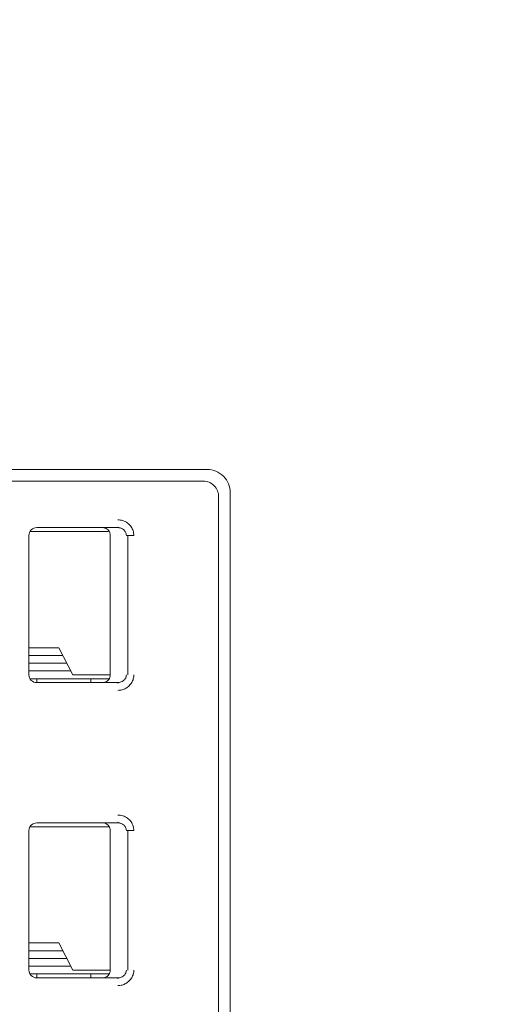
# Model space of a CAD drawing. Header units: millimetres. Extents: x -1114 to 1396, y -630 to 631.
# Tile 453 of 656: x 422.33 to 428.48, y -485.48 to -472.77. Entities that reach past the tile are written whole.
import ezdxf

# ---------------------------------------------------------------- set-up
doc = ezdxf.new("R2010")
doc.units = ezdxf.units.MM
doc.header["$MEASUREMENT"] = 0

msp = doc.modelspace()

# ---------------------------------------------------------------- linework, layer by layer
at = {"lineweight": 18}
for points, knots in [([(1038.9843, -629.7647), (1038.9843, -629.7647), (-1111.4882, -629.7647), (-1111.4882, -629.7647), (-1111.4882, -629.7647), (-1111.4882, -629.7647), (-1111.4882, 630.7883), (-1111.4882, 630.7883), (-1111.4882, 630.7883), (-1111.4882, 630.7883), (1038.9843, 630.7883), (1038.9843, 630.7883)], [0, 0, 0, 0, 0.3333333, 0.3333333, 0.3333333, 0.3333333, 0.6666667, 0.6666667, 0.6666667, 0.6666667, 1, 1, 1, 1]), ([(425.0452, -478.8766), (425.0452, -478.797), (425.0136, -478.7207), (424.9574, -478.6645), (424.9574, -478.6645), (424.9011, -478.6082), (424.8248, -478.5766), (424.7452, -478.5766)], [0, 0, 0, 0, 0.5, 0.5, 0.5, 0.5, 1, 1, 1, 1]), ([(424.8952, -478.9266), (424.8952, -478.8736), (424.8742, -478.8227), (424.8367, -478.7852), (424.8367, -478.7852), (424.7992, -478.7477), (424.7483, -478.7266), (424.6952, -478.7266)], [0, 0, 0, 0, 0.5, 0.5, 0.5, 0.5, 1, 1, 1, 1]), ([(423.5927, -479.2266), (423.6147, -479.2264), (423.6358, -479.2297), (423.6569, -479.2365), (423.6569, -479.2365), (423.678, -479.2433), (423.6991, -479.2535), (423.7177, -479.2671), (423.7177, -479.2671), (423.7362, -479.2808), (423.7523, -479.2977), (423.7645, -479.315), (423.7645, -479.315), (423.7767, -479.3322), (423.785, -479.3497), (423.7907, -479.3682), (423.7907, -479.3682), (423.7965, -479.3867), (423.7996, -479.4063), (423.7997, -479.4266)], [0, 0, 0, 0, 0.2, 0.2, 0.2, 0.2, 0.4, 0.4, 0.4, 0.4, 0.6, 0.6, 0.6, 0.6, 0.8, 0.8, 0.8, 0.8, 1, 1, 1, 1]), ([(422.5452, -479.3266), (422.5187, -479.3266), (422.4933, -479.3371), (422.4745, -479.3559), (422.4745, -479.3559), (422.4558, -479.3746), (422.4452, -479.4001), (422.4452, -479.4266)], [0, 0, 0, 0, 0.5, 0.5, 0.5, 0.5, 1, 1, 1, 1]), ([(422.5452, -479.3266), (422.5187, -479.3266), (422.4933, -479.3371), (422.4745, -479.3559), (422.4745, -479.3559), (422.4558, -479.3746), (422.4452, -479.4001), (422.4452, -479.4266)], [0, 0, 0, 0, 0.5, 0.5, 0.5, 0.5, 1, 1, 1, 1]), ([(423.4952, -479.4266), (423.4952, -479.4162), (423.4936, -479.4057), (423.4904, -479.3958), (423.4904, -479.3958), (423.4872, -479.3858), (423.4823, -479.3764), (423.4762, -479.3679), (423.4762, -479.3679), (423.4701, -479.3595), (423.4627, -479.352), (423.4542, -479.3458), (423.4542, -479.3458), (423.4458, -479.3397), (423.4363, -479.3348), (423.4263, -479.3316), (423.4263, -479.3316), (423.4164, -479.3283), (423.4058, -479.3266), (423.3952, -479.3266)], [0, 0, 0, 0, 0.2, 0.2, 0.2, 0.2, 0.4, 0.4, 0.4, 0.4, 0.6, 0.6, 0.6, 0.6, 0.8, 0.8, 0.8, 0.8, 1, 1, 1, 1]), ([(423.5927, -479.3266), (423.6014, -479.3266), (423.6102, -479.3275), (423.6187, -479.3294), (423.6187, -479.3294), (423.627, -479.3312), (423.6352, -479.334), (423.6429, -479.3375), (423.6429, -479.3375), (423.6505, -479.341), (423.6577, -479.3454), (423.6642, -479.3504), (423.6642, -479.3504), (423.6704, -479.3552), (423.676, -479.3606), (423.6809, -479.3665), (423.6809, -479.3665), (423.6855, -479.3719), (423.6894, -479.3778), (423.6926, -479.3841), (423.6926, -479.3841), (423.6959, -479.3903), (423.6984, -479.3969), (423.7002, -479.4036), (423.7002, -479.4036), (423.7021, -479.4112), (423.7031, -479.4189), (423.7031, -479.4266)], [0, 0, 0, 0, 0.1428571, 0.1428571, 0.1428571, 0.1428571, 0.2857143, 0.2857143, 0.2857143, 0.2857143, 0.4285714, 0.4285714, 0.4285714, 0.4285714, 0.5714286, 0.5714286, 0.5714286, 0.5714286, 0.7142857, 0.7142857, 0.7142857, 0.7142857, 0.8571429, 0.8571429, 0.8571429, 0.8571429, 1, 1, 1, 1]), ([(422.4452, -481.2266), (422.4452, -481.2531), (422.4558, -481.2786), (422.4745, -481.2973), (422.4745, -481.2973), (422.4933, -481.3161), (422.5187, -481.3266), (422.5452, -481.3266)], [0, 0, 0, 0, 0.5, 0.5, 0.5, 0.5, 1, 1, 1, 1]), ([(422.4452, -481.2266), (422.4452, -481.2531), (422.4558, -481.2786), (422.4745, -481.2973), (422.4745, -481.2973), (422.4933, -481.3161), (422.5187, -481.3266), (422.5452, -481.3266)], [0, 0, 0, 0, 0.5, 0.5, 0.5, 0.5, 1, 1, 1, 1]), ([(423.4952, -481.2266), (423.4952, -481.237), (423.4936, -481.2475), (423.4904, -481.2574), (423.4904, -481.2574), (423.4872, -481.2674), (423.4823, -481.2768), (423.4762, -481.2853), (423.4762, -481.2853), (423.4701, -481.2938), (423.4627, -481.3012), (423.4542, -481.3074), (423.4542, -481.3074), (423.4458, -481.3135), (423.4363, -481.3184), (423.4263, -481.3216), (423.4263, -481.3216), (423.4164, -481.3249), (423.4058, -481.3266), (423.3952, -481.3266)], [0, 0, 0, 0, 0.2, 0.2, 0.2, 0.2, 0.4, 0.4, 0.4, 0.4, 0.6, 0.6, 0.6, 0.6, 0.8, 0.8, 0.8, 0.8, 1, 1, 1, 1]), ([(423.7031, -481.2266), (423.7031, -481.2351), (423.7019, -481.2436), (423.6996, -481.2518), (423.6996, -481.2518), (423.6972, -481.26), (423.6937, -481.2678), (423.6893, -481.2751), (423.6893, -481.2751), (423.6847, -481.2826), (423.6791, -481.2895), (423.6726, -481.2956), (423.6726, -481.2956), (423.666, -481.3019), (423.6586, -481.3073), (423.6505, -481.3118), (423.6505, -481.3118), (423.6419, -481.3166), (423.6327, -481.3202), (423.6231, -481.3227), (423.6231, -481.3227), (423.6132, -481.3253), (423.6029, -481.3266), (423.5927, -481.3266)], [0, 0, 0, 0, 0.1666667, 0.1666667, 0.1666667, 0.1666667, 0.3333333, 0.3333333, 0.3333333, 0.3333333, 0.5, 0.5, 0.5, 0.5, 0.6666667, 0.6666667, 0.6666667, 0.6666667, 0.8333333, 0.8333333, 0.8333333, 0.8333333, 1, 1, 1, 1]), ([(423.7997, -481.2266), (423.7997, -481.244), (423.7975, -481.2608), (423.793, -481.2773), (423.793, -481.2773), (423.7884, -481.2939), (423.7816, -481.3102), (423.7728, -481.3253), (423.7728, -481.3253), (423.7639, -481.3404), (423.7532, -481.3543), (423.7403, -481.3668), (423.7403, -481.3668), (423.7275, -481.3794), (423.7126, -481.3905), (423.6969, -481.3994), (423.6969, -481.3994), (423.6812, -481.4083), (423.6647, -481.415), (423.6473, -481.4195), (423.6473, -481.4195), (423.63, -481.424), (423.6118, -481.4264), (423.5927, -481.4266)], [0, 0, 0, 0, 0.1666667, 0.1666667, 0.1666667, 0.1666667, 0.3333333, 0.3333333, 0.3333333, 0.3333333, 0.5, 0.5, 0.5, 0.5, 0.6666667, 0.6666667, 0.6666667, 0.6666667, 0.8333333, 0.8333333, 0.8333333, 0.8333333, 1, 1, 1, 1]), ([(423.5927, -483.0366), (423.6147, -483.0364), (423.6358, -483.0397), (423.6569, -483.0465), (423.6569, -483.0465), (423.678, -483.0533), (423.6991, -483.0635), (423.7177, -483.0771), (423.7177, -483.0771), (423.7362, -483.0908), (423.7523, -483.1077), (423.7645, -483.125), (423.7645, -483.125), (423.7767, -483.1422), (423.785, -483.1597), (423.7907, -483.1782), (423.7907, -483.1782), (423.7965, -483.1967), (423.7996, -483.2163), (423.7997, -483.2366)], [0, 0, 0, 0, 0.2, 0.2, 0.2, 0.2, 0.4, 0.4, 0.4, 0.4, 0.6, 0.6, 0.6, 0.6, 0.8, 0.8, 0.8, 0.8, 1, 1, 1, 1]), ([(422.5452, -483.1366), (422.5187, -483.1366), (422.4933, -483.1471), (422.4745, -483.1659), (422.4745, -483.1659), (422.4558, -483.1846), (422.4452, -483.2101), (422.4452, -483.2366)], [0, 0, 0, 0, 0.5, 0.5, 0.5, 0.5, 1, 1, 1, 1]), ([(422.5452, -483.1366), (422.5187, -483.1366), (422.4933, -483.1471), (422.4745, -483.1659), (422.4745, -483.1659), (422.4558, -483.1846), (422.4452, -483.2101), (422.4452, -483.2366)], [0, 0, 0, 0, 0.5, 0.5, 0.5, 0.5, 1, 1, 1, 1]), ([(423.3952, -483.1366), (423.4058, -483.1366), (423.4162, -483.1383), (423.4262, -483.1415), (423.4262, -483.1415), (423.4362, -483.1448), (423.4457, -483.1496), (423.4541, -483.1558), (423.4541, -483.1558), (423.4626, -483.1619), (423.4701, -483.1694), (423.4762, -483.1779), (423.4762, -483.1779), (423.4823, -483.1864), (423.4872, -483.1959), (423.4904, -483.2058), (423.4904, -483.2058), (423.4936, -483.2158), (423.4952, -483.2262), (423.4952, -483.2366)], [0, 0, 0, 0, 0.2, 0.2, 0.2, 0.2, 0.4, 0.4, 0.4, 0.4, 0.6, 0.6, 0.6, 0.6, 0.8, 0.8, 0.8, 0.8, 1, 1, 1, 1]), ([(423.5927, -483.1366), (423.6014, -483.1366), (423.6102, -483.1375), (423.6187, -483.1394), (423.6187, -483.1394), (423.627, -483.1412), (423.6352, -483.144), (423.6429, -483.1475), (423.6429, -483.1475), (423.6505, -483.151), (423.6577, -483.1554), (423.6642, -483.1604), (423.6642, -483.1604), (423.6704, -483.1652), (423.676, -483.1706), (423.6809, -483.1765), (423.6809, -483.1765), (423.6855, -483.1819), (423.6894, -483.1878), (423.6926, -483.1941), (423.6926, -483.1941), (423.6959, -483.2003), (423.6984, -483.2069), (423.7002, -483.2136), (423.7002, -483.2136), (423.7021, -483.2212), (423.7031, -483.2289), (423.7031, -483.2366)], [0, 0, 0, 0, 0.1428571, 0.1428571, 0.1428571, 0.1428571, 0.2857143, 0.2857143, 0.2857143, 0.2857143, 0.4285714, 0.4285714, 0.4285714, 0.4285714, 0.5714286, 0.5714286, 0.5714286, 0.5714286, 0.7142857, 0.7142857, 0.7142857, 0.7142857, 0.8571429, 0.8571429, 0.8571429, 0.8571429, 1, 1, 1, 1]), ([(422.4452, -485.0366), (422.4452, -485.0631), (422.4558, -485.0886), (422.4745, -485.1073), (422.4745, -485.1073), (422.4933, -485.1261), (422.5187, -485.1366), (422.5452, -485.1366)], [0, 0, 0, 0, 0.5, 0.5, 0.5, 0.5, 1, 1, 1, 1]), ([(422.4452, -485.0366), (422.4452, -485.0631), (422.4558, -485.0886), (422.4745, -485.1073), (422.4745, -485.1073), (422.4933, -485.1261), (422.5187, -485.1366), (422.5452, -485.1366)], [0, 0, 0, 0, 0.5, 0.5, 0.5, 0.5, 1, 1, 1, 1]), ([(423.4952, -485.0366), (423.4952, -485.047), (423.4936, -485.0575), (423.4904, -485.0674), (423.4904, -485.0674), (423.4872, -485.0774), (423.4823, -485.0868), (423.4762, -485.0953), (423.4762, -485.0953), (423.4701, -485.1038), (423.4627, -485.1112), (423.4542, -485.1174), (423.4542, -485.1174), (423.4458, -485.1235), (423.4363, -485.1284), (423.4263, -485.1316), (423.4263, -485.1316), (423.4164, -485.1349), (423.4058, -485.1366), (423.3952, -485.1366)], [0, 0, 0, 0, 0.2, 0.2, 0.2, 0.2, 0.4, 0.4, 0.4, 0.4, 0.6, 0.6, 0.6, 0.6, 0.8, 0.8, 0.8, 0.8, 1, 1, 1, 1]), ([(423.7031, -485.0366), (423.7031, -485.0451), (423.7019, -485.0536), (423.6996, -485.0618), (423.6996, -485.0618), (423.6972, -485.07), (423.6937, -485.0778), (423.6893, -485.0851), (423.6893, -485.0851), (423.6847, -485.0926), (423.6791, -485.0995), (423.6726, -485.1056), (423.6726, -485.1056), (423.666, -485.1119), (423.6586, -485.1173), (423.6505, -485.1218), (423.6505, -485.1218), (423.6419, -485.1266), (423.6327, -485.1302), (423.6231, -485.1327), (423.6231, -485.1327), (423.6132, -485.1353), (423.6029, -485.1366), (423.5927, -485.1366)], [0, 0, 0, 0, 0.1666667, 0.1666667, 0.1666667, 0.1666667, 0.3333333, 0.3333333, 0.3333333, 0.3333333, 0.5, 0.5, 0.5, 0.5, 0.6666667, 0.6666667, 0.6666667, 0.6666667, 0.8333333, 0.8333333, 0.8333333, 0.8333333, 1, 1, 1, 1]), ([(423.7997, -485.0366), (423.7997, -485.054), (423.7975, -485.0708), (423.793, -485.0873), (423.793, -485.0873), (423.7884, -485.1039), (423.7816, -485.1202), (423.7728, -485.1353), (423.7728, -485.1353), (423.7639, -485.1504), (423.7532, -485.1643), (423.7403, -485.1768), (423.7403, -485.1768), (423.7275, -485.1894), (423.7126, -485.2005), (423.6969, -485.2094), (423.6969, -485.2094), (423.6812, -485.2183), (423.6647, -485.225), (423.6473, -485.2295), (423.6473, -485.2295), (423.63, -485.234), (423.6118, -485.2364), (423.5927, -485.2366)], [0, 0, 0, 0, 0.1666667, 0.1666667, 0.1666667, 0.1666667, 0.3333333, 0.3333333, 0.3333333, 0.3333333, 0.5, 0.5, 0.5, 0.5, 0.6666667, 0.6666667, 0.6666667, 0.6666667, 0.8333333, 0.8333333, 0.8333333, 0.8333333, 1, 1, 1, 1])]:
    msp.add_open_spline(points, degree=3, knots=knots, dxfattribs=at)
for points in [[(385.0452, -478.5766), (385.0452, -478.5766), (424.7452, -478.5766), (424.7452, -478.5766)], [(424.6952, -478.7266), (424.6952, -478.7266), (420.0952, -478.7266), (420.0952, -478.7266)], [(425.0452, -478.8766), (425.0452, -478.8766), (425.0452, -489.3966), (425.0452, -489.3966)], [(424.8952, -478.9266), (424.8952, -478.9266), (424.8952, -489.3466), (424.8952, -489.3466)], [(423.1261, -479.3766), (423.1261, -479.3766), (422.4586, -479.3766), (422.4586, -479.3766)], [(422.5452, -479.3266), (422.5452, -479.3266), (423.5927, -479.3266), (423.5927, -479.3266)], [(423.5927, -479.3266), (423.5927, -479.3266), (422.5452, -479.3266), (422.5452, -479.3266)], [(423.47, -479.3766), (423.47, -479.3766), (423.1261, -479.3766), (423.1261, -479.3766)], [(423.4939, -479.3266), (423.4939, -479.3266), (423.3952, -479.3266), (423.3952, -479.3266)], [(423.5927, -479.3266), (423.5927, -479.3266), (423.4939, -479.3266), (423.4939, -479.3266)], [(423.5916, -479.3197), (423.5916, -479.3197), (423.6353, -479.3344), (423.6353, -479.3344)], [(422.4452, -481.2266), (422.4452, -481.2266), (422.4452, -479.4266), (422.4452, -479.4266)], [(422.4452, -481.2266), (422.4452, -481.2266), (422.4452, -479.4266), (422.4452, -479.4266)], [(423.4952, -481.2266), (423.4952, -481.2266), (423.4952, -479.4266), (423.4952, -479.4266)], [(423.7031, -479.4266), (423.7031, -479.4266), (423.7997, -479.4266), (423.7997, -479.4266)], [(423.723, -481.2266), (423.723, -481.2266), (423.723, -479.4266), (423.723, -479.4266)], [(422.8296, -480.8766), (422.8296, -480.8766), (422.4452, -480.8766), (422.4452, -480.8766)], [(423.0101, -481.2266), (423.0101, -481.2266), (422.8296, -480.8766), (422.8296, -480.8766)], [(422.4453, -480.9766), (422.4453, -480.9766), (422.8812, -480.9766), (422.8812, -480.9766)], [(422.9327, -481.0766), (422.9327, -481.0766), (422.4453, -481.0766), (422.4453, -481.0766)], [(422.9843, -481.1766), (422.9843, -481.1766), (422.4453, -481.1766), (422.4453, -481.1766)], [(423.4718, -481.2766), (423.4718, -481.2766), (422.4587, -481.2766), (422.4587, -481.2766)], [(422.5452, -481.3266), (422.5452, -481.3266), (422.5452, -481.2766), (422.5452, -481.2766)], [(422.5452, -481.3266), (422.5452, -481.3266), (423.5927, -481.3266), (423.5927, -481.3266)], [(422.5452, -481.3266), (422.5452, -481.3266), (423.5927, -481.3266), (423.5927, -481.3266)], [(423.0101, -481.2266), (423.0101, -481.2266), (423.1261, -481.2266), (423.1261, -481.2266)], [(423.1261, -481.2266), (423.1261, -481.2266), (423.4887, -481.2266), (423.4887, -481.2266)], [(423.2452, -481.2766), (423.2452, -481.2766), (423.2452, -481.3266), (423.2452, -481.3266)], [(423.6149, -481.3245), (423.6149, -481.3245), (423.5916, -481.3335), (423.5916, -481.3335)], [(423.5927, -481.3334), (423.5927, -481.3334), (423.5927, -481.3266), (423.5927, -481.3266)], [(422.4452, -485.0366), (422.4452, -485.0366), (422.4452, -483.2366), (422.4452, -483.2366)], [(422.4452, -485.0366), (422.4452, -485.0366), (422.4452, -483.2366), (422.4452, -483.2366)], [(423.1261, -483.1866), (423.1261, -483.1866), (422.4586, -483.1866), (422.4586, -483.1866)], [(422.5452, -483.1366), (422.5452, -483.1366), (423.5927, -483.1366), (423.5927, -483.1366)], [(422.5452, -483.1366), (422.5452, -483.1366), (423.5927, -483.1366), (423.5927, -483.1366)], [(423.4754, -483.1866), (423.4754, -483.1866), (423.1261, -483.1866), (423.1261, -483.1866)], [(423.5927, -483.1366), (423.5927, -483.1366), (423.3952, -483.1366), (423.3952, -483.1366)], [(423.4952, -485.0366), (423.4952, -485.0366), (423.4952, -483.2366), (423.4952, -483.2366)], [(423.5916, -483.1297), (423.5916, -483.1297), (423.6353, -483.1444), (423.6353, -483.1444)], [(423.7031, -483.2366), (423.7031, -483.2366), (423.7997, -483.2366), (423.7997, -483.2366)], [(423.723, -485.0366), (423.723, -485.0366), (423.723, -483.2366), (423.723, -483.2366)], [(422.8296, -484.6866), (422.8296, -484.6866), (422.4452, -484.6866), (422.4452, -484.6866)], [(423.0101, -485.0366), (423.0101, -485.0366), (422.8296, -484.6866), (422.8296, -484.6866)], [(422.4453, -484.7866), (422.4453, -484.7866), (422.8812, -484.7866), (422.8812, -484.7866)], [(422.9327, -484.8866), (422.9327, -484.8866), (422.4453, -484.8866), (422.4453, -484.8866)], [(422.9843, -484.9866), (422.9843, -484.9866), (422.4453, -484.9866), (422.4453, -484.9866)], [(423.4718, -485.0866), (423.4718, -485.0866), (422.4587, -485.0866), (422.4587, -485.0866)], [(422.5452, -485.1366), (422.5452, -485.1366), (422.5452, -485.0866), (422.5452, -485.0866)], [(422.5452, -485.1366), (422.5452, -485.1366), (423.5927, -485.1366), (423.5927, -485.1366)], [(422.5452, -485.1366), (422.5452, -485.1366), (423.5927, -485.1366), (423.5927, -485.1366)], [(423.0101, -485.0366), (423.0101, -485.0366), (423.1261, -485.0366), (423.1261, -485.0366)], [(423.1261, -485.0366), (423.1261, -485.0366), (423.4887, -485.0366), (423.4887, -485.0366)], [(423.2452, -485.0866), (423.2452, -485.0866), (423.2452, -485.1366), (423.2452, -485.1366)], [(423.6149, -485.1345), (423.6149, -485.1345), (423.5916, -485.1435), (423.5916, -485.1435)], [(423.5927, -485.1434), (423.5927, -485.1434), (423.5927, -485.1366), (423.5927, -485.1366)]]:
    msp.add_open_spline(points, degree=3, dxfattribs=at)

doc.saveas('drawing.dxf')
